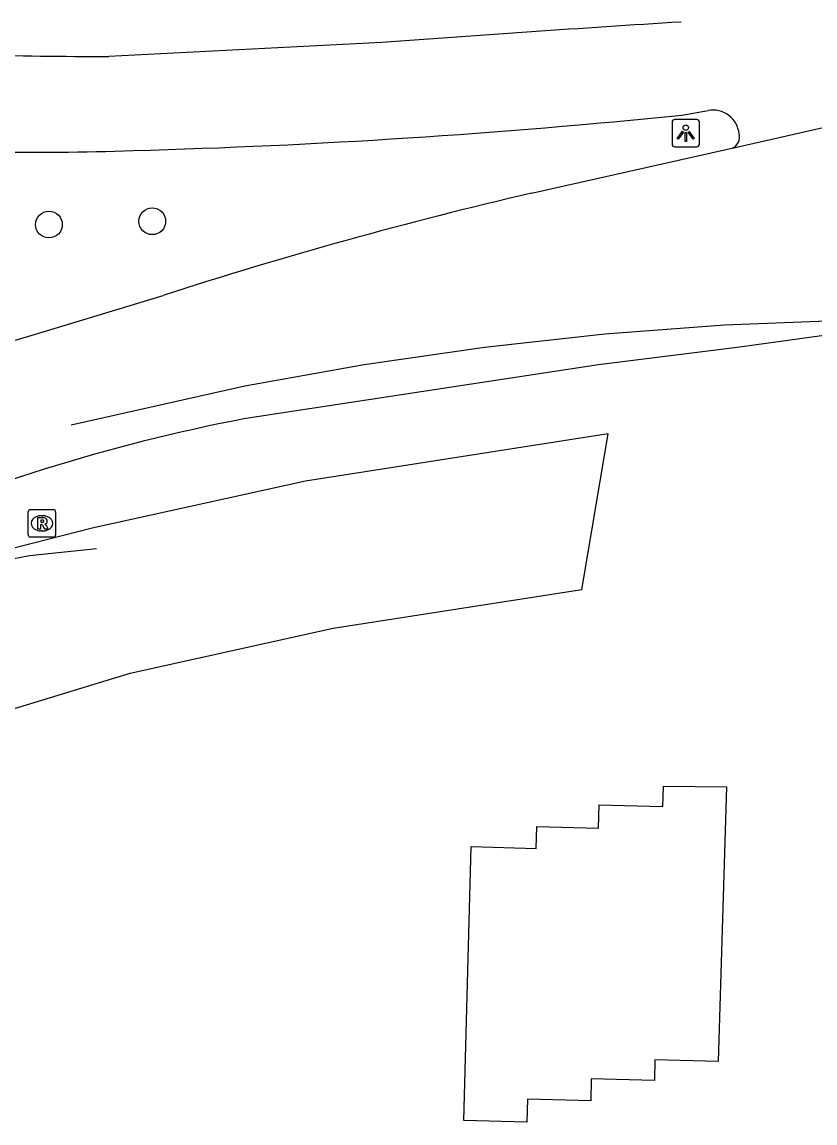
# Model space of a CAD drawing. Extents: x 155018 to 156648, y 383980 to 385733.
# Drawn here: x 156064.8 to 156093.8, y 385052.88 to 385093.13 of the extents above; entities that cross this region are included whole.
import ezdxf

# ---------------------------------------------------------------- set-up
doc = ezdxf.new("R2010")
doc.units = 0
for name, color, linetype in [('IMGEO_Boom', 7, 'Continuous'), ('IMGEO_Fietspad_gesloten', 7, 'Continuous'), ('IMGEO_Lichtpunt', 7, 'Continuous'), ('IMGEO_Lijnafwatering', 7, 'Continuous'), ('IMGEO_Rijbaan_lokaal_gesloten', 7, 'Continuous'), ('IMGEO_Rioolput', 7, 'Continuous')]:
    doc.layers.add(name, color=color, linetype=linetype)

msp = doc.modelspace()

# ---------------------------------------------------------------- linework, layer by layer
at = {"layer": 'IMGEO_Boom'}
for centre in [(156065.782, 385085.723), (156069.56, 385085.843)]:
    msp.add_circle(centre, 0.489, dxfattribs=at)
at = {"layer": 'IMGEO_Fietspad_gesloten'}
for points in [[(156077.96, 385092.382), (156067.973, 385091.869)], [(156088.933, 385089.727), (156089.893, 385089.893)]]:
    msp.add_lwpolyline(points, dxfattribs=at)
for centre, radius, start, end in [((156156.852, 384015.393), 1079.875, 93.607394, 94.189568), ((156067.631, 385241.86), 149.991, 266.31334, 270.13048), ((156061.455, 385358.752), 270.424, 271.57103, 275.83193), ((156090.06, 385088.935), 0.973, 6.2677, 99.8956), ((156090.594, 385088.924), 0.448, 294.0563, 15.1016), ((156065.328, 385191.189), 102.821, 265.93253, 271.97346)]:
    msp.add_arc(centre, radius, start, end, dxfattribs=at)
at = {"layer": 'IMGEO_Lichtpunt'}
for p, q in [((156089.478, 385089.563), (156088.67, 385089.563)), ((156089.478, 385089.563), (156088.67, 385089.563)), ((156088.576, 385089.468), (156088.576, 385088.661)), ((156088.576, 385089.468), (156088.576, 385088.661)), ((156089.572, 385088.661), (156089.572, 385089.468)), ((156089.572, 385088.661), (156089.572, 385089.468)), ((156088.67, 385088.567), (156089.478, 385088.567)), ((156088.67, 385088.567), (156089.478, 385088.567))]:
    msp.add_line(p, q, dxfattribs=at)
for points in [[(156088.95, 385089.132), (156088.989, 385089.104), (156088.801, 385088.842), (156088.763, 385088.869), (156088.95, 385089.132)], [(156089.052, 385089.084), (156089.099, 385089.084), (156089.099, 385088.762), (156089.052, 385088.762), (156089.052, 385089.084)], [(156089.162, 385089.104), (156089.2, 385089.131), (156089.387, 385088.869), (156089.348, 385088.841), (156089.162, 385089.104)]]:
    msp.add_lwpolyline(points, dxfattribs=at)
msp.add_circle((156089.075, 385089.266), 0.0994, dxfattribs=at)
for centre, start, end in [((156088.67, 385089.468), 90, 180), ((156088.67, 385089.468), 90, 180), ((156089.478, 385089.468), 0, 90), ((156089.478, 385089.468), 0, 90), ((156088.67, 385088.661), 180, 270), ((156088.67, 385088.661), 180, 270), ((156089.478, 385088.661), 270, 0), ((156089.478, 385088.661), 270, 360)]:
    msp.add_arc(centre, 0.0946, start, end, dxfattribs=at)
at = {"layer": 'IMGEO_Lijnafwatering'}
for points in [[(156105.932, 385082.247), (156103.71, 385082.271), (156101.488, 385082.269), (156099.267, 385082.24), (156094.879, 385082.215), (156090.495, 385082.04), (156086.119, 385081.714)], [(156086.119, 385081.714), (156081.708, 385081.232), (156077.317, 385080.597), (156072.95, 385079.81), (156066.589, 385078.39)], [(156049.981, 385066.336), (156050.515, 385066.84), (156051.062, 385067.328), (156051.623, 385067.801), (156053.621, 385069.251), (156055.739, 385070.521), (156057.959, 385071.601), (156060.266, 385072.483), (156062.64, 385073.159), (156065.065, 385073.626), (156067.521, 385073.879)]]:
    msp.add_lwpolyline(points, dxfattribs=at)
at = {"layer": 'IMGEO_Rijbaan_lokaal_gesloten'}
for points in [[(156090.777, 385088.515), (156095.552, 385089.602)], [(156083.438, 385086.873), (156090.606, 385088.476), (156090.777, 385088.515)], [(156061.295, 385080.533), (156065.166, 385081.679), (156069.959, 385083.129)], [(156097.041, 385082.065), (156090.952, 385081.225), (156085.878, 385080.595), (156072.912, 385078.618)], [(156047.893, 385051.857), (156048.342, 385053.543), (156048.93, 385055.186), (156049.651, 385056.775), (156050.501, 385058.298), (156051.475, 385059.746), (156052.564, 385061.109), (156053.763, 385062.377), (156055.063, 385063.541), (156056.643, 385064.685), (156058.316, 385065.69), (156060.068, 385066.547), (156061.887, 385067.251), (156063.788, 385067.811), (156068.757, 385069.318), (156076.18, 385070.962), (156085.276, 385072.38), (156085.349, 385072.813), (156086.233, 385078.07), (156075.165, 385076.346), (156067.368, 385074.619), (156063.061, 385073.526)], [(156087.948, 385055.184), (156087.928, 385054.433), (156085.62, 385054.496), (156085.598, 385053.684), (156083.286, 385053.746), (156083.263, 385052.902), (156080.954, 385052.964), (156081.224, 385062.981), (156083.601, 385062.916), (156083.622, 385063.711), (156085.881, 385063.65), (156085.904, 385064.509), (156088.232, 385064.447), (156088.255, 385065.187), (156090.564, 385065.162), (156090.264, 385055.121), (156087.948, 385055.184)]]:
    msp.add_lwpolyline(points, dxfattribs=at)
for centre, radius, start, end in [((156120.181, 384928.457), 162.621, 103.05829, 107.98862), ((156085.557, 385013.034), 66.792, 100.91292, 113.85281)]:
    msp.add_arc(centre, radius, start, end, dxfattribs=at)
at = {"layer": 'IMGEO_Rioolput'}
for p, q in [((156065.025, 385074.374), (156065.025, 385075.226)), ((156065.1, 385075.3), (156065.952, 385075.3)), ((156065.513, 385075.08), (156065.538, 385075.08)), ((156066.026, 385075.226), (156066.026, 385074.374)), ((156065.952, 385074.3), (156065.1, 385074.3)), ((156065.536, 385074.52), (156065.511, 385074.52))]:
    msp.add_line(p, q, dxfattribs=at)
for points in [[(156065.025, 385074.374), (156065.025, 385075.226)], [(156065.1, 385075.3), (156065.952, 385075.3)], [(156066.026, 385075.226), (156066.026, 385074.374)], [(156065.614, 385074.998), (156065.362, 385075), (156065.362, 385074.6)], [(156065.362, 385074.6), (156065.486, 385074.6), (156065.486, 385074.762), (156065.497, 385074.762)], [(156065.54, 385074.919), (156065.486, 385074.919), (156065.486, 385074.838)], [(156065.486, 385074.838), (156065.538, 385074.838)], [(156065.544, 385074.733), (156065.615, 385074.6), (156065.755, 385074.6), (156065.69, 385074.726)], [(156065.952, 385074.3), (156065.1, 385074.3)]]:
    msp.add_lwpolyline(points, dxfattribs=at)
for centre, radius, start, end in [((156065.102, 385075.224), 0.0765, 91.552, 178.448), ((156065.102, 385075.224), 0.0765, 91.552, 178.448), ((156065.95, 385075.224), 0.0765, 1.552, 88.448), ((156065.95, 385075.224), 0.0765, 1.552, 88.448), ((156065.496, 385074.709), 0.0533, 26.0293, 88.6989), ((156065.522, 385075.027), 0.19, 274.7715, 282.9687), ((156065.546, 385074.823), 0.0964, 77.0061, 93.1865), ((156065.56, 385074.88), 0.0378, 276.6634, 79.6772), ((156065.613, 385074.888), 0.109, 350.3612, 89.416), ((156065.611, 385074.888), 0.112, 277.5842, 350.9817), ((156065.595, 385074.673), 0.108, 29.5134, 73.7905), ((156065.102, 385074.376), 0.0765, 181.552, 268.448), ((156065.102, 385074.376), 0.0765, 181.552, 268.448), ((156065.95, 385074.376), 0.0765, 271.552, 358.448), ((156065.95, 385074.376), 0.0765, 271.552, 358.448)]:
    msp.add_arc(centre, radius, start, end, dxfattribs=at)
for centre, major_axis, ratio, start_param, end_param in [((156065.512, 385074.8), (-0.387, 0.002), 0.722429, 4.712389, 7.853982), ((156065.537, 385074.8), (-0.39, 0.002), 0.717154, 1.570796, 4.712389)]:
    msp.add_ellipse(centre, major_axis=major_axis, ratio=ratio, start_param=start_param, end_param=end_param, dxfattribs=at)

doc.saveas('drawing.dxf')
